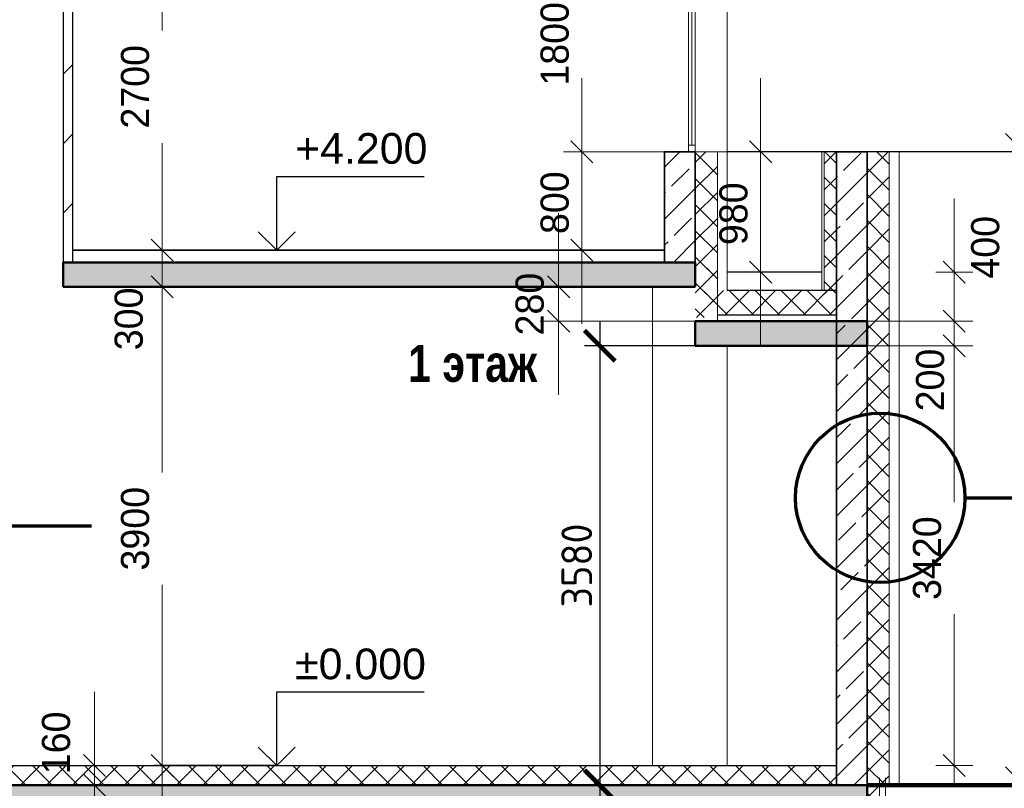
# Model space of a CAD drawing. Header units: millimetres. Extents: x 263826 to 1718326, y -423071 to 70137.
# Tile 258 of 486: x 537731 to 545751, y -90616 to -84354. Entities that reach past the tile are written whole.
import ezdxf

# ---------------------------------------------------------------- set-up
doc = ezdxf.new("R2010")
doc.units = ezdxf.units.MM
for name, color, linetype, lineweight in [('Standard', 7, 'Continuous', 25), ('размер', 1, 'Continuous', 25), ('РАЗМЕРЫ', 1, 'Continuous', 9), ('Текст', 7, 'Continuous', 25)]:
    doc.layers.add(name, color=color, linetype=linetype, lineweight=lineweight)
doc.styles.add('ARIAL', font='arial.ttf')
doc.styles.add('Century Gothic', font='GOTHIC.TTF')
doc.styles.add('GOST-2.304_Type-B', font='GOST_Common.ttf')
doc.styles.add('ГОСТ', font='GOST_Common.ttf')
doc.dimstyles.new('DIMSTYLE_4', dxfattribs={"dimtxt": 229, "dimasz": 300, "dimexe": 0, "dimexo": 0, "dimgap": 114.5, "dimtad": 2, "dimdec": 0, "dimrnd": 1, "dimzin": 12, "dimdsep": 46, "dimtxsty": 'Century Gothic', "dimblk1": 'ALL_ML_STRICH', "dimblk2": 'ALL_ML_STRICH', "dimsah": 1, "dimcen": 0, "dimclrd": 256, "dimclre": 256, "dimclrt": 256, "dimadec": 0, "dimazin": 0, "dimtfac": 1, "dimtdec": 0, "dimtix": 1, "dimtmove": 2, "dimatfit": 3, "dimfxl": 0, "dimtzin": 0, "dimlwd": 0, "dimlwe": 13, "dimarcsym": 0})
doc.dimstyles.new('DIMSTYLE_7', dxfattribs={"dimtxt": 229, "dimasz": 300, "dimexe": 0, "dimexo": 0, "dimgap": 114.5, "dimtad": 2, "dimdec": 0, "dimrnd": 1, "dimzin": 12, "dimdsep": 46, "dimtxsty": 'Century Gothic', "dimblk1": 'ALL_ML_STRICH', "dimblk2": 'ALL_ML_STRICH', "dimsah": 1, "dimcen": 0, "dimclrd": 256, "dimclre": 256, "dimclrt": 256, "dimadec": 0, "dimazin": 0, "dimtfac": 1, "dimtdec": 0, "dimtix": 1, "dimtmove": 2, "dimatfit": 3, "dimfxl": 0, "dimtvp": 1.2, "dimtzin": 0, "dimlwd": 0, "dimlwe": 13, "dimarcsym": 0})
doc.dimstyles.new('DIMSTYLE_8', dxfattribs={"dimtxt": 229, "dimasz": 300, "dimexe": 0, "dimexo": 0, "dimgap": 114.5, "dimtad": 0, "dimdec": 0, "dimrnd": 1, "dimzin": 12, "dimdsep": 46, "dimtxsty": 'Century Gothic', "dimblk1": 'ALL_ML_STRICH', "dimblk2": 'ALL_ML_STRICH', "dimsah": 1, "dimcen": 0, "dimclrd": 256, "dimclre": 256, "dimclrt": 256, "dimadec": 0, "dimazin": 0, "dimtfac": 1, "dimtdec": 0, "dimtix": 1, "dimtmove": 2, "dimatfit": 3, "dimfxl": 0, "dimtvp": 1.2, "dimtzin": 0, "dimlwd": 0, "dimlwe": 13, "dimarcsym": 0})
doc.dimstyles.new('СПДС', dxfattribs={"dimscale": 100, "dimtxt": 2.5, "dimasz": 2.5, "dimexe": 1.25, "dimexo": 0, "dimtad": 1, "dimdec": 0, "dimtxsty": 'GOST-2.304_Type-B', "dimblk": 'ARCHTICK', "dimcen": 2.5, "dimdle": 2, "dimadec": 0, "dimazin": 2, "dimtfac": 0.75, "dimtdec": 0, "dimtmove": 1, "dimatfit": 3, "dimfxl": 1, "dimtolj": 1, "dimarcsym": 1})
pattern_1 = [(45, (277473.13, 108835.9), (-212.13203, 212.13203), []), (45, (277367.07, 108941.95), (-212.13203, 212.13203), [200, -70])]
pattern_2 = [(45, (277473.13, 108835.89), (-106.06602, 106.06602), []), (135, (277473.13, 108835.89), (-106.06602, -106.06602), [])]

# ---------------------------------------------------------------- blocks, each defined once
blk = doc.blocks.new('штамп кж1.1')
at = {"layer": 'Текст', "color": 7, "insert": (411117.5, -81801.3), "char_height": 250, "attachment_point": 1, "style": 'ГОСТ'}
blk.add_mtext_dynamic_manual_height_columns('\\pi594.35517;{\\fTimes New Roman|b0|i0|c204|p18;\\C256;Строительство жилого комплекса со  встроенными помещениями \\P\\pi1441.86779;общественного-делового, коммерческого назначения и \\P\\pi41.3631;поликлиническим учреждением по адресу: г. Чита, ул. 1-я Коллективная}', width=11543.072, gutter_width=12.5, heights=[0], dxfattribs=at)
blk = doc.blocks.new('ALL_ML_STRICH')
at = {"color": 0, "linetype": 'ByBlock', "lineweight": -2}
for p, q in [((-0.3, -0.3), (0.3, 0.3)), ((0, -0.5), (0, 0.5)), ((-1, 0), (0.5, 0))]:
    blk.add_line(p, q, dxfattribs=at)
blk = doc.blocks.new('*D2352')
at = {"layer": 'DEFPOINTS', "color": 0, "linetype": 'Continuous', "lineweight": 0, "transparency": 16777216}
for p in [(543414.2, -87010.9), (545343.3, -87010.9), (545343.3, -90430.9)]:
    blk.add_point(p, dxfattribs=at)
at = {"layer": 'Standard', "color": 218, "linetype": 'Continuous', "lineweight": 13, "transparency": 16777216}
blk.add_line((543414.2, -87010.9), (545343.3, -87010.9), dxfattribs=at)
at = {"layer": 'Standard', "color": 218, "linetype": 'Continuous', "lineweight": 0, "transparency": 16777216}
for p, q in [((545343.3, -87310.9), (545343.3, -88283.5)), ((545343.3, -90130.9), (545343.3, -89197.8))]:
    blk.add_line(p, q, dxfattribs=at)
at = {"layer": 'Standard', "color": 218, "linetype": 'Continuous', "lineweight": 0, "transparency": 16777216, "xscale": 300, "yscale": 300, "zscale": 300}
for p, rotation in [((545343.3, -87010.9), 90), ((545343.3, -90430.9), 270)]:
    blk.add_blockref('ALL_ML_STRICH', p, dxfattribs=dict(at, rotation=rotation))
at = {"layer": 'Standard', "color": 218, "linetype": 'Continuous', "lineweight": 13, "transparency": 16777216, "insert": (545123, -88740.7), "char_height": 229, "width": 654.286, "attachment_point": 5, "rotation": 90, "style": 'Century Gothic'}
blk.add_mtext('3420', dxfattribs=at)
blk = doc.blocks.new('*D2353')
at = {"layer": 'DEFPOINTS', "color": 0, "linetype": 'Continuous', "lineweight": 0, "transparency": 16777216}
for p in [(543414.2, -86810.9), (545343.3, -86810.9), (543414.2, -87010.9)]:
    blk.add_point(p, dxfattribs=at)
at = {"layer": 'Standard', "color": 218, "linetype": 'Continuous', "lineweight": 0, "transparency": 16777216}
for p, q in [((545343.3, -86510.9), (545343.3, -86210.9)), ((545343.3, -87010.9), (545343.3, -86810.9)), ((545343.3, -87310.9), (545343.3, -87610.9))]:
    blk.add_line(p, q, dxfattribs=at)
at = {"layer": 'Standard', "color": 218, "linetype": 'Continuous', "lineweight": 13, "transparency": 16777216}
for p, q in [((543414.2, -86810.9), (545343.3, -86810.9)), ((543414.2, -87010.9), (545343.3, -87010.9))]:
    blk.add_line(p, q, dxfattribs=at)
at = {"layer": 'Standard', "color": 218, "linetype": 'Continuous', "lineweight": 0, "transparency": 16777216, "xscale": 300, "yscale": 300, "zscale": 300}
for p, rotation in [((545343.3, -86810.9), 270), ((545343.3, -87010.9), 90)]:
    blk.add_blockref('ALL_ML_STRICH', p, dxfattribs=dict(at, rotation=rotation))
at = {"layer": 'Standard', "color": 218, "linetype": 'Continuous', "lineweight": 13, "transparency": 16777216, "insert": (545147.7, -87289.5), "char_height": 229, "width": 490.714, "attachment_point": 5, "rotation": 90, "style": 'Century Gothic'}
blk.add_mtext('200', dxfattribs=at)
blk = doc.blocks.new('*D2354')
at = {"layer": 'DEFPOINTS', "color": 0, "linetype": 'Continuous', "lineweight": 0, "transparency": 16777216}
for p in [(545343.3, -86410.9), (545343.3, -86410.9), (543414.2, -86810.9)]:
    blk.add_point(p, dxfattribs=at)
at = {"layer": 'Standard', "color": 218, "linetype": 'Continuous', "lineweight": 0, "transparency": 16777216}
for p, q in [((545343.3, -86110.9), (545343.3, -85810.9)), ((545343.3, -86810.9), (545343.3, -86410.9)), ((545343.3, -87110.9), (545343.3, -87410.9))]:
    blk.add_line(p, q, dxfattribs=at)
at = {"layer": 'Standard', "color": 218, "linetype": 'Continuous', "lineweight": 13, "transparency": 16777216}
blk.add_line((543414.2, -86810.9), (545343.3, -86810.9), dxfattribs=at)
at = {"layer": 'Standard', "color": 218, "linetype": 'Continuous', "lineweight": 0, "transparency": 16777216, "xscale": 300, "yscale": 300, "zscale": 300}
for p, rotation in [((545343.3, -86410.9), 270), ((545343.3, -86810.9), 90)]:
    blk.add_blockref('ALL_ML_STRICH', p, dxfattribs=dict(at, rotation=rotation))
at = {"layer": 'Standard', "color": 218, "linetype": 'Continuous', "lineweight": 13, "transparency": 16777216, "insert": (545596.7, -86208), "char_height": 229, "width": 490.714, "attachment_point": 5, "rotation": 90, "style": 'Century Gothic'}
blk.add_mtext('400', dxfattribs=at)
blk = doc.blocks.new('*D2357')
at = {"layer": 'DEFPOINTS', "color": 0, "linetype": 'Continuous', "lineweight": 0, "transparency": 16777216}
for p in [(538339.9, -90430.9), (538339.9, -90430.9), (538339.9, -90590.9)]:
    blk.add_point(p, dxfattribs=at)
at = {"layer": 'Standard', "color": 218, "linetype": 'Continuous', "lineweight": 0, "transparency": 16777216}
for p, q in [((538339.9, -90130.9), (538339.9, -89830.9)), ((538339.9, -90590.9), (538339.9, -90430.9)), ((538339.9, -90890.9), (538339.9, -91190.9))]:
    blk.add_line(p, q, dxfattribs=at)
at = {"layer": 'Standard', "color": 218, "linetype": 'Continuous', "lineweight": 0, "transparency": 16777216, "xscale": 300, "yscale": 300, "zscale": 300}
for p, rotation in [((538339.9, -90430.9), 270), ((538339.9, -90590.9), 90)]:
    blk.add_blockref('ALL_ML_STRICH', p, dxfattribs=dict(at, rotation=rotation))
at = {"layer": 'Standard', "color": 218, "linetype": 'Continuous', "lineweight": 13, "transparency": 16777216, "insert": (538027.9, -90245.9), "char_height": 229, "width": 490.714, "attachment_point": 5, "rotation": 90, "style": 'Century Gothic'}
blk.add_mtext('160', dxfattribs=at)
blk = doc.blocks.new('*D2350')
at = {"layer": 'DEFPOINTS', "color": 0, "linetype": 'Continuous', "lineweight": 0, "transparency": 16777216}
for p in [(543766.2, -85430.9), (543766.2, -85430.9), (543766.2, -86410.9)]:
    blk.add_point(p, dxfattribs=at)
at = {"layer": 'Standard', "color": 218, "linetype": 'Continuous', "lineweight": 0, "transparency": 16777216}
for p, q in [((543766.2, -85130.9), (543766.2, -84830.9)), ((543766.2, -86410.9), (543766.2, -85430.9)), ((543766.2, -86710.9), (543766.2, -87010.9))]:
    blk.add_line(p, q, dxfattribs=at)
at = {"layer": 'Standard', "color": 218, "linetype": 'Continuous', "lineweight": 0, "transparency": 16777216, "xscale": 300, "yscale": 300, "zscale": 300}
for p, rotation in [((543766.2, -85430.9), 270), ((543766.2, -86410.9), 90)]:
    blk.add_blockref('ALL_ML_STRICH', p, dxfattribs=dict(at, rotation=rotation))
at = {"layer": 'Standard', "color": 218, "linetype": 'Continuous', "lineweight": 13, "transparency": 16777216, "insert": (543545.9, -85934.8), "char_height": 229, "width": 490.714, "attachment_point": 5, "rotation": 90, "style": 'Century Gothic'}
blk.add_mtext('980', dxfattribs=at)
blk = doc.blocks.new('*D2342')
at = {"layer": 'DEFPOINTS', "color": 0, "linetype": 'Continuous', "lineweight": 0, "transparency": 16777216}
for p in [(542309.9, -85430.9), (543539.6, -85430.9), (542309.9, -86230.9)]:
    blk.add_point(p, dxfattribs=at)
at = {"layer": 'Standard', "color": 218, "linetype": 'Continuous', "lineweight": 0, "transparency": 16777216}
for p, q in [((542309.9, -85130.9), (542309.9, -84830.9)), ((542309.9, -86230.9), (542309.9, -85430.9)), ((542309.9, -86530.9), (542309.9, -86830.9))]:
    blk.add_line(p, q, dxfattribs=at)
at = {"layer": 'Standard', "color": 218, "linetype": 'Continuous', "lineweight": 13, "transparency": 16777216}
blk.add_line((543539.6, -85430.9), (542309.9, -85430.9), dxfattribs=at)
at = {"layer": 'Standard', "color": 218, "linetype": 'Continuous', "lineweight": 0, "transparency": 16777216, "xscale": 300, "yscale": 300, "zscale": 300}
for p, rotation in [((542309.9, -85430.9), 270), ((542309.9, -86230.9), 90)]:
    blk.add_blockref('ALL_ML_STRICH', p, dxfattribs=dict(at, rotation=rotation))
at = {"layer": 'Standard', "color": 218, "linetype": 'Continuous', "lineweight": 13, "transparency": 16777216, "insert": (542089.6, -85844.8), "char_height": 229, "width": 490.714, "attachment_point": 5, "rotation": 90, "style": 'Century Gothic'}
blk.add_mtext('800', dxfattribs=at)
blk = doc.blocks.new('*D2343')
at = {"layer": 'DEFPOINTS', "color": 0, "linetype": 'Continuous', "lineweight": 0, "transparency": 16777216}
for p in [(542309.9, -83630.9), (543539.6, -83630.9), (543539.6, -85430.9)]:
    blk.add_point(p, dxfattribs=at)
at = {"layer": 'Standard', "color": 218, "linetype": 'Continuous', "lineweight": 13, "transparency": 16777216}
for p, q in [((543539.6, -83630.9), (542309.9, -83630.9)), ((543539.6, -85430.9), (542309.9, -85430.9))]:
    blk.add_line(p, q, dxfattribs=at)
at = {"layer": 'Standard', "color": 218, "linetype": 'Continuous', "lineweight": 0, "transparency": 16777216}
for p, q in [((542309.9, -83930.9), (542309.9, -84110.6)), ((542309.9, -85130.9), (542309.9, -84990.8))]:
    blk.add_line(p, q, dxfattribs=at)
at = {"layer": 'Standard', "color": 218, "linetype": 'Continuous', "lineweight": 0, "transparency": 16777216, "xscale": 300, "yscale": 300, "zscale": 300}
for p, rotation in [((542309.9, -83630.9), 90), ((542309.9, -85430.9), 270)]:
    blk.add_blockref('ALL_ML_STRICH', p, dxfattribs=dict(at, rotation=rotation))
at = {"layer": 'Standard', "color": 218, "linetype": 'Continuous', "lineweight": 13, "transparency": 16777216, "insert": (542089.6, -84550.7), "char_height": 229, "width": 654.286, "attachment_point": 5, "rotation": 90, "style": 'Century Gothic'}
blk.add_mtext('1800', dxfattribs=at)
blk = doc.blocks.new('*D2309')
at = {"layer": 'DEFPOINTS', "color": 0, "linetype": 'Continuous', "lineweight": 0, "transparency": 16777216}
for p in [(538892.1, -90430.9), (538892.1, -90430.9), (538892.1, -90790.9)]:
    blk.add_point(p, dxfattribs=at)
at = {"layer": 'Standard', "color": 218, "linetype": 'Continuous', "lineweight": 0, "transparency": 16777216}
for p, q in [((538892.1, -90130.9), (538892.1, -89830.9)), ((538892.1, -90790.9), (538892.1, -90430.9)), ((538892.1, -91090.9), (538892.1, -91390.9))]:
    blk.add_line(p, q, dxfattribs=at)
at = {"layer": 'Standard', "color": 218, "linetype": 'Continuous', "lineweight": 0, "transparency": 16777216, "xscale": 300, "yscale": 300, "zscale": 300}
for p, rotation in [((538892.1, -90430.9), 270), ((538892.1, -90790.9), 90)]:
    blk.add_blockref('ALL_ML_STRICH', p, dxfattribs=dict(at, rotation=rotation))
at = {"layer": 'Standard', "color": 218, "linetype": 'Continuous', "lineweight": 13, "transparency": 16777216, "insert": (538651.3, -91088), "char_height": 229, "width": 490.714, "attachment_point": 5, "rotation": 90, "style": 'Century Gothic'}
blk.add_mtext('360', dxfattribs=at)
blk = doc.blocks.new('*D2310')
at = {"layer": 'DEFPOINTS', "color": 0, "linetype": 'Continuous', "lineweight": 0, "transparency": 16777216}
for p in [(538892.1, -86530.9), (538892.1, -86530.9), (538892.1, -90430.9)]:
    blk.add_point(p, dxfattribs=at)
at = {"layer": 'Standard', "color": 218, "linetype": 'Continuous', "lineweight": 0, "transparency": 16777216}
for p, q in [((538892.1, -86830.9), (538892.1, -88043.5)), ((538892.1, -90130.9), (538892.1, -88957.8))]:
    blk.add_line(p, q, dxfattribs=at)
at = {"layer": 'Standard', "color": 218, "linetype": 'Continuous', "lineweight": 0, "transparency": 16777216, "xscale": 300, "yscale": 300, "zscale": 300}
for p, rotation in [((538892.1, -86530.9), 90), ((538892.1, -90430.9), 270)]:
    blk.add_blockref('ALL_ML_STRICH', p, dxfattribs=dict(at, rotation=rotation))
at = {"layer": 'Standard', "color": 218, "linetype": 'Continuous', "lineweight": 13, "transparency": 16777216, "insert": (538671.8, -88500.7), "char_height": 229, "width": 654.286, "attachment_point": 5, "rotation": 90, "style": 'Century Gothic'}
blk.add_mtext('3900', dxfattribs=at)
blk = doc.blocks.new('*D2311')
at = {"layer": 'DEFPOINTS', "color": 0, "linetype": 'Continuous', "lineweight": 0, "transparency": 16777216}
for p in [(538892.1, -86230.9), (538892.1, -86230.9), (538892.1, -86530.9)]:
    blk.add_point(p, dxfattribs=at)
at = {"layer": 'Standard', "color": 218, "linetype": 'Continuous', "lineweight": 0, "transparency": 16777216}
for p, q in [((538892.1, -85930.9), (538892.1, -85630.9)), ((538892.1, -86530.9), (538892.1, -86230.9)), ((538892.1, -86830.9), (538892.1, -87130.9))]:
    blk.add_line(p, q, dxfattribs=at)
at = {"layer": 'Standard', "color": 218, "linetype": 'Continuous', "lineweight": 0, "transparency": 16777216, "xscale": 300, "yscale": 300, "zscale": 300}
for p, rotation in [((538892.1, -86230.9), 270), ((538892.1, -86530.9), 90)]:
    blk.add_blockref('ALL_ML_STRICH', p, dxfattribs=dict(at, rotation=rotation))
at = {"layer": 'Standard', "color": 218, "linetype": 'Continuous', "lineweight": 13, "transparency": 16777216, "insert": (538620.1, -86791.3), "char_height": 229, "width": 490.714, "attachment_point": 5, "rotation": 90, "style": 'Century Gothic'}
blk.add_mtext('300', dxfattribs=at)
blk = doc.blocks.new('*D2312')
at = {"layer": 'DEFPOINTS', "color": 0, "linetype": 'Continuous', "lineweight": 0, "transparency": 16777216}
for p in [(538892.1, -83530.9), (538892.1, -83530.9), (538892.1, -86230.9)]:
    blk.add_point(p, dxfattribs=at)
at = {"layer": 'Standard', "color": 218, "linetype": 'Continuous', "lineweight": 0, "transparency": 16777216}
for p, q in [((538892.1, -83830.9), (538892.1, -84442.7)), ((538892.1, -85930.9), (538892.1, -85358.7))]:
    blk.add_line(p, q, dxfattribs=at)
at = {"layer": 'Standard', "color": 218, "linetype": 'Continuous', "lineweight": 0, "transparency": 16777216, "xscale": 300, "yscale": 300, "zscale": 300}
for p, rotation in [((538892.1, -83530.9), 90), ((538892.1, -86230.9), 270)]:
    blk.add_blockref('ALL_ML_STRICH', p, dxfattribs=dict(at, rotation=rotation))
at = {"layer": 'Standard', "color": 218, "linetype": 'Continuous', "lineweight": 13, "transparency": 16777216, "insert": (538671.8, -84900.7), "char_height": 229, "width": 654.286, "attachment_point": 5, "rotation": 90, "style": 'Century Gothic'}
blk.add_mtext('2700', dxfattribs=at)
blk = doc.blocks.new('COMPLEX_ELEVATIONDIM_18')
at = {"layer": 'Standard', "color": 7, "linetype": 'Continuous', "lineweight": 25, "transparency": 33554687}
for p, q in [((262351.2, -195066.8), (262351.2, -194466.8)), ((262351.2, -194466.8), (263551.2, -194466.8)), ((262351.2, -195066.8), (262201.2, -194916.8)), ((262351.2, -195066.8), (262501.2, -194916.8)), ((262351.2, -195066.8), (261351.2, -195066.8)), ((262351.2, -195066.8), (262351.2, -195066.8)), ((262351.2, -195066.8), (262351.2, -195066.8)), ((262351.2, -195066.8), (262351.2, -195066.8)), ((262351.2, -195066.8), (262351.2, -195066.8)), ((262351.2, -199266.8), (262351.2, -198666.8)), ((262351.2, -198666.8), (263551.2, -198666.8)), ((262351.2, -199266.8), (262201.2, -199116.8)), ((262351.2, -199266.8), (262501.2, -199116.8)), ((262351.2, -199266.8), (262351.2, -199266.8)), ((262351.2, -199266.8), (262351.2, -199266.8)), ((262351.2, -199266.8), (262351.2, -199266.8)), ((262351.2, -199266.8), (262351.2, -199266.8))]:
    blk.add_line(p, q, dxfattribs=at)
blk.add_lwpolyline([(262351.2, -199266.8), (261805.4, -199266.8), (261805.4, -199266.8), (261351.2, -199266.8)], dxfattribs=at)
at = {"layer": 'Standard', "color": 7, "linetype": 'Continuous', "lineweight": 25, "transparency": 33554687, "char_height": 250, "attachment_point": 7, "style": 'ARIAL'}
for s, insert, width in [('\\W1.00;+4.200', (262501.2, -194366.8), 1202.212), ('\\W1.00;%%p0.000', (262501.2, -198566.8), 1190.02)]:
    blk.add_mtext(s, dxfattribs=dict(at, insert=insert, width=width))
blk = doc.blocks.new('COMPLEX_ELEVATIONDIM_20')
at = {"layer": 'Standard', "color": 7, "linetype": 'Continuous', "lineweight": 25, "transparency": 33554687}
for p, q in [((268437.3, -194266.8), (268437.3, -193666.8)), ((268437.3, -193666.8), (269637.3, -193666.8)), ((268437.3, -194266.8), (268287.3, -194116.8)), ((268437.3, -194266.8), (268587.3, -194116.8)), ((268437.3, -194266.8), (266014, -194266.8)), ((268437.3, -194266.8), (268437.3, -194266.8)), ((268437.3, -194266.8), (268437.3, -194266.8)), ((268437.3, -194266.8), (268437.3, -194266.8)), ((268437.3, -194266.8), (268437.3, -194266.8)), ((268437.3, -199426.8), (268437.3, -198826.8)), ((268437.3, -198826.8), (269637.3, -198826.8)), ((268437.3, -199426.8), (268287.3, -199276.8)), ((268437.3, -199426.8), (268587.3, -199276.8)), ((268437.3, -199426.8), (268437.3, -199426.8)), ((268437.3, -199426.8), (268437.3, -199426.8)), ((268437.3, -199426.8), (268437.3, -199426.8)), ((268437.3, -199426.8), (268437.3, -199426.8))]:
    blk.add_line(p, q, dxfattribs=at)
blk.add_lwpolyline([(268437.3, -199426.8), (267891.5, -199426.8), (267891.5, -199426.8), (266014, -199426.8)], dxfattribs=at)
at = {"layer": 'Standard', "color": 7, "linetype": 'Continuous', "lineweight": 25, "transparency": 33554687, "char_height": 250, "attachment_point": 7, "style": 'ARIAL'}
for s, insert, width in [('\\W1.00;+5.000', (268587.3, -193566.8), 1202.212), ('\\W0.98;-0.160', (268587.3, -198726.8), 1112.141)]:
    blk.add_mtext(s, dxfattribs=dict(at, insert=insert, width=width))
blk = doc.blocks.new('*D2364')
at = {"layer": 'DEFPOINTS', "color": 0, "linetype": 'Continuous', "lineweight": 0, "transparency": 16777216}
for p in [(542120.9, -86530.9), (543234.2, -86530.9), (543234.2, -86810.9)]:
    blk.add_point(p, dxfattribs=at)
at = {"layer": 'Standard', "color": 218, "linetype": 'Continuous', "lineweight": 0, "transparency": 16777216}
for p, q in [((542120.9, -86230.9), (542120.9, -85930.9)), ((542120.9, -86810.9), (542120.9, -86530.9)), ((542120.9, -87110.9), (542120.9, -87410.9))]:
    blk.add_line(p, q, dxfattribs=at)
at = {"layer": 'Standard', "color": 218, "linetype": 'Continuous', "lineweight": 13, "transparency": 16777216}
for p, q in [((543234.2, -86530.9), (542120.9, -86530.9)), ((543234.2, -86810.9), (542120.9, -86810.9))]:
    blk.add_line(p, q, dxfattribs=at)
at = {"layer": 'Standard', "color": 218, "linetype": 'Continuous', "lineweight": 0, "transparency": 16777216, "xscale": 300, "yscale": 300, "zscale": 300}
for p, rotation in [((542120.9, -86530.9), 270), ((542120.9, -86810.9), 90)]:
    blk.add_blockref('ALL_ML_STRICH', p, dxfattribs=dict(at, rotation=rotation))
at = {"layer": 'Standard', "color": 218, "linetype": 'Continuous', "lineweight": 13, "transparency": 16777216, "insert": (541886.1, -86670.9), "char_height": 229, "attachment_point": 5, "rotation": 90, "style": 'Century Gothic'}
blk.add_mtext('280', dxfattribs=at)
blk = doc.blocks.new('_ArchTick')
at = {"color": 0, "linetype": 'ByBlock', "const_width": 0.15}
blk.add_lwpolyline([(-0.5, -0.5), (0.5, 0.5)], dxfattribs=at)
blk = doc.blocks.new('*D2367')
at = {"layer": 'DEFPOINTS', "color": 0, "transparency": 16777216}
for p in [(543234.2, -87010.9), (542456, -90590.9), (543234.2, -90590.9)]:
    blk.add_point(p, dxfattribs=at)
at = {"layer": 'РАЗМЕРЫ', "color": 0, "lineweight": -2, "transparency": 16777216}
for p, q in [((542456, -86810.9), (542456, -90790.9)), ((543234.2, -87010.9), (542331, -87010.9)), ((543234.2, -90590.9), (542331, -90590.9))]:
    blk.add_line(p, q, dxfattribs=at)
at = {"layer": 'РАЗМЕРЫ', "color": 0, "lineweight": -2, "transparency": 16777216, "xscale": 250, "yscale": 250, "zscale": 250}
for p, rotation in [((542456, -87010.9), 90), ((542456, -90590.9), 270)]:
    blk.add_blockref('_ArchTick', p, dxfattribs=dict(at, rotation=rotation))
at = {"layer": 'РАЗМЕРЫ', "color": 0, "lineweight": 0, "transparency": 16777216, "insert": (542268.5, -88800.9), "char_height": 250, "attachment_point": 5, "rotation": 90, "style": 'GOST-2.304_Type-B'}
blk.add_mtext('\\A1;3580', dxfattribs=at)

msp = doc.modelspace()

# ---------------------------------------------------------------- hatches: boundary and pattern name
at = {"layer": 'Standard', "linetype": 'Continuous', "lineweight": 18, "true_color": 0xf0b464, "transparency": 33554687}
h = msp.add_hatch(dxfattribs=at)
h.set_pattern_fill('__________22', color=31, scale=100, style=0, pattern_type=2)
h.set_pattern_definition([(45, (277473.1, 108835.9), (-565.6854, 565.6854), []), (45, (277190.3, 109118.7), (-565.6854, 565.6854), [])])
h.paths.add_polyline_path([(538164.21763, -83530.92275), (538084.21763, -83530.92275), (538084.21763, -86330.92275), (538164.21763, -86330.92275)], flags=0)
at = {"layer": 'Standard', "linetype": 'Continuous', "lineweight": 18, "true_color": 0xc8aaf3, "transparency": 33554687}
h = msp.add_hatch(dxfattribs=at)
h.set_pattern_fill('__________7', color=191, scale=100, style=0, pattern_type=2)
h.set_pattern_definition(pattern_1)
h.paths.add_polyline_path([(542984.21763, -85430.92275), (542984.21763, -86330.92275), (543234.21713, -86330.92275), (543234.21713, -85430.92275)], flags=0)
at = {"layer": 'Standard', "linetype": 'Continuous', "lineweight": 18, "transparency": 33554687}
h = msp.add_hatch(dxfattribs=at)
h.set_pattern_fill('__________6', color=41, scale=100, style=0, pattern_type=2)
h.set_pattern_definition(pattern_2)
h.paths.add_polyline_path([(543414.21729, -86780.92275), (543414.21729, -85430.92275), (543234.21713, -85430.92275), (543234.21713, -86330.92275), (543234.21729, -86330.92275), (543234.21729, -86530.92275), (543234.21745, -86530.92275), (543234.21745, -86780.92275)], flags=0)
h = msp.add_hatch(dxfattribs=at)
h.set_pattern_fill('__________6', color=41, scale=100, style=0, pattern_type=2)
h.set_pattern_definition(pattern_2)
h.paths.add_polyline_path([(544284.21763, -86760.92275), (544384.21763, -86760.92275), (544384.21763, -85430.92275), (544284.21763, -85430.92275)], flags=0)
at = {"layer": 'Standard', "linetype": 'Continuous', "lineweight": 18, "true_color": 0xc8aaf3, "transparency": 33554687}
h = msp.add_hatch(dxfattribs=at)
h.set_pattern_fill('__________7', color=191, scale=100, style=0, pattern_type=2)
h.set_pattern_definition(pattern_1)
h.paths.add_polyline_path([(544384.21763, -86810.92275), (544634.21763, -86810.92275), (544634.21763, -85430.92275), (544384.21763, -85430.92275)], flags=0)
at = {"layer": 'Standard', "linetype": 'Continuous', "lineweight": 18, "transparency": 33554687}
h = msp.add_hatch(dxfattribs=at)
h.set_pattern_fill('__________6', color=41, scale=100, style=0, pattern_type=2)
h.set_pattern_definition(pattern_2)
h.paths.add_polyline_path([(544814.21779, -90590.92275), (544814.21779, -85430.92275), (544634.21763, -85430.92275), (544634.21763, -87342.18265), (544634.21779, -87342.18265), (544634.21779, -87522.18265), (544634.21795, -87522.18265), (544634.21795, -90590.92275)], flags=0)
at = {"layer": 'Standard', "linetype": 'Continuous', "lineweight": 25, "true_color": 0xf1f1f1, "transparency": 33554687}
for points in [[(538084.21763, -86530.92275), (543234.21729, -86530.92275), (543234.21729, -86330.92275), (538084.21763, -86330.92275)], [(544634.21763, -86810.92275), (543234.21729, -86810.92275), (543234.21729, -87010.92275), (544634.21763, -87010.92275)], [(526334.21797, -90590.92275), (526334.21797, -93530.92275), (526584.21797, -93530.92275), (526584.21797, -90790.92275), (544384.21763, -90790.92275), (544384.21763, -93530.92275), (544634.21763, -93530.92275), (544634.21763, -90590.92275)]]:
    msp.add_hatch(color=7, dxfattribs=at).paths.add_polyline_path(points)
at = {"layer": 'Standard', "linetype": 'Continuous', "lineweight": 18, "transparency": 33554687}
h = msp.add_hatch(dxfattribs=at)
h.set_pattern_fill('__________6', color=41, scale=100, style=0, pattern_type=2)
h.set_pattern_definition(pattern_2)
h.paths.add_polyline_path([(543414.21729, -86630.92275), (543414.21729, -86330.92275), (543234.21729, -86330.92275), (543234.21729, -86530.92275), (543234.21745, -86530.92275), (543234.21745, -86630.92275)], flags=0)
h = msp.add_hatch(dxfattribs=at)
h.set_pattern_fill('__________6', color=41, scale=100, style=0, pattern_type=2)
h.set_pattern_definition(pattern_2)
h.paths.add_polyline_path([(543414.21729, -86560.92275), (543414.21729, -86760.92275), (544384.21763, -86760.92275), (544384.21763, -86560.92275)], flags=0)
at = {"layer": 'Standard', "linetype": 'Continuous', "lineweight": 18, "true_color": 0xc8aaf3, "transparency": 33554687}
h = msp.add_hatch(dxfattribs=at)
h.set_pattern_fill('__________7', color=191, scale=100, style=0, pattern_type=2)
h.set_pattern_definition(pattern_1)
h.paths.add_polyline_path([(544384.21763, -90590.92275), (544634.21763, -90590.92275), (544634.21763, -86710.92275), (544384.21763, -86710.92275)], flags=0)
at = {"layer": 'Standard', "linetype": 'Continuous', "lineweight": 18, "transparency": 33554687}
h = msp.add_hatch(dxfattribs=at)
h.set_pattern_fill('__________6', scale=100, style=0, pattern_type=2)
h.set_pattern_definition(pattern_2)
h.paths.add_polyline_path([(532384.21763, -90430.92275), (532384.21763, -90590.92275), (544384.21763, -90590.92275), (544384.21763, -90430.92275)], flags=0)
h = msp.add_hatch(dxfattribs=at)
h.set_pattern_fill('__________6', color=41, scale=100, style=0, pattern_type=2)
h.set_pattern_definition(pattern_2)
h.paths.add_polyline_path([(544734.21763, -90530.92275), (544634.21763, -90530.92275), (544634.21763, -93530.92275), (544734.21763, -93530.92275)], flags=0)

# ---------------------------------------------------------------- linework, layer by layer
at = {"layer": 'Standard', "color": 31, "linetype": 'Continuous', "lineweight": 25, "true_color": 0xf0b464, "transparency": 33554687}
for p, q in [((538084.21763, -83530.92275), (538084.21763, -86330.92275)), ((538164.21763, -86330.92275), (538164.21763, -83530.92275))]:
    msp.add_line(p, q, dxfattribs=at)
at = {"layer": 'Standard', "color": 7, "linetype": 'Continuous', "lineweight": 13, "transparency": 33554687}
for p, q in [((543494.21729, -83510.92275), (543494.21729, -85460.92275)), ((543178.21729, -83686.92275), (543178.21729, -85430.92275)), ((543206.21729, -85374.92275), (543206.21729, -83686.92275)), ((543234.21729, -85430.92275), (543234.21729, -83686.92275)), ((543178.21713, -85430.92275), (543178.21713, -85374.92275)), ((543178.21713, -85374.92275), (543234.21713, -85374.92275)), ((543234.21713, -85374.92275), (543234.21713, -85430.92275)), ((543414.21729, -85430.92275), (543234.21745, -85430.92275)), ((543474.21729, -85430.92275), (543414.21729, -85430.92275)), ((543414.21729, -85430.92275), (543414.21729, -86810.92275)), ((543474.21729, -85430.92275), (543494.21718, -85430.92275)), ((543494.21729, -85430.92275), (543494.21729, -86560.92275)), ((544264.21763, -85430.92275), (543494.21729, -85430.92275)), ((544264.21763, -85430.92275), (544264.21763, -86560.92275)), ((544814.21779, -85430.92275), (544814.21779, -90590.92275)), ((544894.21779, -85430.92275), (544894.21779, -90590.92275)), ((542884.21763, -86530.92275), (542884.21763, -90430.92275)), ((543494.21729, -86510.92275), (543494.21729, -86560.92275)), ((543494.21729, -87010.92275), (543494.21729, -90430.92275)), ((544784.21763, -93530.92275), (544784.21763, -90530.92275))]:
    msp.add_line(p, q, dxfattribs=at)
at = {"layer": 'Standard', "color": 191, "linetype": 'Continuous', "lineweight": 35, "true_color": 0xc8aaf3, "transparency": 33554687}
for p, q in [((543178.21763, -85430.92275), (542984.21763, -85430.92275)), ((542984.21763, -85430.92275), (542984.21763, -86330.92275)), ((543178.21713, -85430.92275), (543234.21713, -85430.92275)), ((543234.21713, -85430.92275), (543234.21713, -86330.92275)), ((544384.21763, -85430.92275), (544384.21763, -86810.92275)), ((544634.21763, -85430.92275), (544384.21763, -85430.92275)), ((544634.21763, -85430.92275), (544634.21763, -86810.92275)), ((544384.21763, -86710.92275), (544384.21763, -90590.92275)), ((544634.21763, -86710.92275), (544634.21763, -90590.92275))]:
    msp.add_line(p, q, dxfattribs=at)
at = {"layer": 'Standard', "color": 41, "linetype": 'Continuous', "lineweight": 13, "transparency": 33554687}
for p, q in [((544284.21763, -85430.92275), (544284.21763, -86560.92275)), ((544734.21763, -93530.92275), (544734.21763, -90530.92275))]:
    msp.add_line(p, q, dxfattribs=at)
at = {"layer": 'Standard', "color": 7, "linetype": 'Continuous', "lineweight": 25, "transparency": 33554687}
for p, q in [((542984.21763, -86230.92275), (538164.21763, -86230.92275)), ((538164.21763, -86230.92275), (542984.21763, -86230.92275)), ((543234.21729, -86330.92275), (538084.21763, -86330.92275)), ((544264.21763, -86410.92275), (543494.21729, -86410.92275)), ((544384.21763, -86560.92275), (543494.21729, -86560.92275)), ((544384.21763, -86760.92275), (543414.21729, -86760.92275)), ((532384.21763, -90430.92275), (544384.21763, -90430.92275))]:
    msp.add_line(p, q, dxfattribs=at)
at = {"layer": 'Standard', "color": 7, "linetype": 'Continuous', "lineweight": 50, "transparency": 33554687}
for p, q in [((543234.21729, -86330.92275), (538084.21763, -86330.92275)), ((538084.21763, -86530.92275), (538084.21763, -86330.92275)), ((543234.21729, -86530.92275), (543234.21729, -86330.92275)), ((543234.21729, -86530.92275), (538084.21763, -86530.92275)), ((543234.21729, -86810.92275), (543234.21729, -87010.92275)), ((544634.21763, -86810.92275), (543234.21729, -86810.92275)), ((544634.21763, -87010.92275), (544634.21763, -86810.92275)), ((544634.21763, -87010.92275), (543234.21729, -87010.92275)), ((544634.21763, -90590.92275), (526534.21797, -90590.92275)), ((544634.21763, -90590.92275), (544634.21763, -93530.92275))]:
    msp.add_line(p, q, dxfattribs=at)
at = {"layer": 'Standard', "color": 136, "linetype": 'Continuous', "lineweight": 70, "transparency": 33554687}
for p, q in [((545430.49666, -88248.97606), (548014.45338, -88248.97606)), ((535364.57357, -88476.76897), (538314.57357, -88476.76897))]:
    msp.add_line(p, q, dxfattribs=at)
at = {"layer": 'Standard', "color": 7, "linetype": 'Continuous', "lineweight": 100, "transparency": 33554687}
msp.add_line((544634.21763, -90590.92275), (548454.86853, -90590.92275), dxfattribs=at)
at = {"layer": 'Standard', "color": 136, "linetype": 'Continuous', "lineweight": 70, "transparency": 33554687}
msp.add_circle((544740.47026, -88248.97606), 690.0264, dxfattribs=at)

# ---------------------------------------------------------------- block references
at = {"layer": 'Standard', "color": 7, "linetype": 'Continuous', "lineweight": 25, "transparency": 33554687}
for name in ['COMPLEX_ELEVATIONDIM_18', 'COMPLEX_ELEVATIONDIM_20']:
    msp.add_blockref(name, (277473.13288, 108835.88877), dxfattribs=at)
at = {"layer": 'размер'}
msp.add_blockref('штамп кж1.1', (77485.34545, -8715.70222), dxfattribs=at)

# ---------------------------------------------------------------- texts
at = {"layer": 'Standard', "color": 7, "linetype": 'Continuous', "lineweight": 13, "transparency": 33554687, "insert": (540894.93074, -87308.76973), "char_height": 300, "width": 1329.1666667, "attachment_point": 7, "style": 'Century Gothic'}
msp.add_mtext('\\A1;{\\fCentury Gothic|i0|b1;\\H300.000000;\\W0.833333;\\C7;1 этаж}\\P', dxfattribs=at)

# ---------------------------------------------------------------- dimensions: what is measured, and where the dimension line sits
at = {"layer": 'Standard', "color": 218, "linetype": 'Continuous', "lineweight": 13, "true_color": 0x500050, "transparency": 33554687}
for base, p1, p2, dimstyle, picture, middle in [((538892.06501, -83530.92275), (538892.06501, -86230.92275), (538892.06501, -83530.92275), 'DIMSTYLE_4', '*D2312', (538671.80498, -84900.67142)), ((542309.9094, -83630.92275), (543539.59126, -85430.92275), (543539.59126, -83630.92275), 'DIMSTYLE_4', '*D2343', (542089.64937, -84550.67142)), ((542309.9094, -85430.92275), (542309.9094, -86230.92275), (543539.59126, -85430.92275), 'DIMSTYLE_4', '*D2342', (542089.64937, -85844.81687)), ((543766.16245, -85430.92275), (543766.16245, -86410.92275), (543766.16245, -85430.92275), 'DIMSTYLE_4', '*D2350', (543545.90242, -85934.81687)), ((538892.06501, -86230.92275), (538892.06501, -86530.92275), (538892.06501, -86230.92275), 'DIMSTYLE_7', '*D2311', (538620.12967, -86791.30585)), ((545343.26645, -86410.92275), (543414.21729, -86810.92275), (545343.26645, -86410.92275), 'DIMSTYLE_8', '*D2354', (545596.68726, -86207.97942)), ((545343.26645, -86810.92275), (543414.21729, -87010.92275), (543414.21729, -86810.92275), 'DIMSTYLE_7', '*D2353', (545147.71035, -87289.54964)), ((538892.06501, -86530.92275), (538892.06501, -90430.92275), (538892.06501, -86530.92275), 'DIMSTYLE_4', '*D2310', (538671.80498, -88500.67142)), ((545343.26645, -87010.92275), (545343.26645, -90430.92275), (543414.21729, -87010.92275), 'DIMSTYLE_4', '*D2352', (545123.00642, -88740.67142)), ((538339.88595, -90430.92275), (538339.88595, -90590.92275), (538339.88595, -90430.92275), 'DIMSTYLE_7', '*D2357', (538027.86057, -90245.90358)), ((538892.06501, -90430.92275), (538892.06501, -90790.92275), (538892.06501, -90430.92275), 'DIMSTYLE_7', '*D2309', (538651.25645, -91087.96546))]:
    dim = msp.add_linear_dim(base=base, p1=p1, p2=p2, angle=90, dimstyle=dimstyle, override={"dimpost": '<>', "dimclrd": 218, "dimclre": 218, "dimclrt": 218, "dimlwd": 0, "dimlwe": 13}, dxfattribs=at)
    dim.commit()
    dim.dimension.update_dxf_attribs({"geometry": picture, "text_midpoint": middle, "dimtype": 160})
dim = msp.add_linear_dim(base=(542120.90183, -86530.92275), p1=(543234.21729, -86810.92275), p2=(543234.21729, -86530.92275), angle=90, dimstyle='DIMSTYLE_4', override={"dimpost": '<>', "dimclrd": 218, "dimclre": 218, "dimclrt": 218}, dxfattribs=at)
dim.commit()
dim.dimension.update_dxf_attribs({"geometry": '*D2364', "text_midpoint": (541886.14181, -86670.92275)})
at = {"layer": 'РАЗМЕРЫ', "color": 1, "lineweight": 0}
dim = msp.add_linear_dim(base=(542456.03166, -90590.92275), p1=(543234.21729, -87010.92275), p2=(543234.21729, -90590.92275), angle=90, dimstyle='СПДС', dxfattribs=at)
dim.commit()
dim.dimension.update_dxf_attribs({"geometry": '*D2367', "text_midpoint": (542268.53166, -88800.92275)})

doc.saveas('drawing.dxf')
